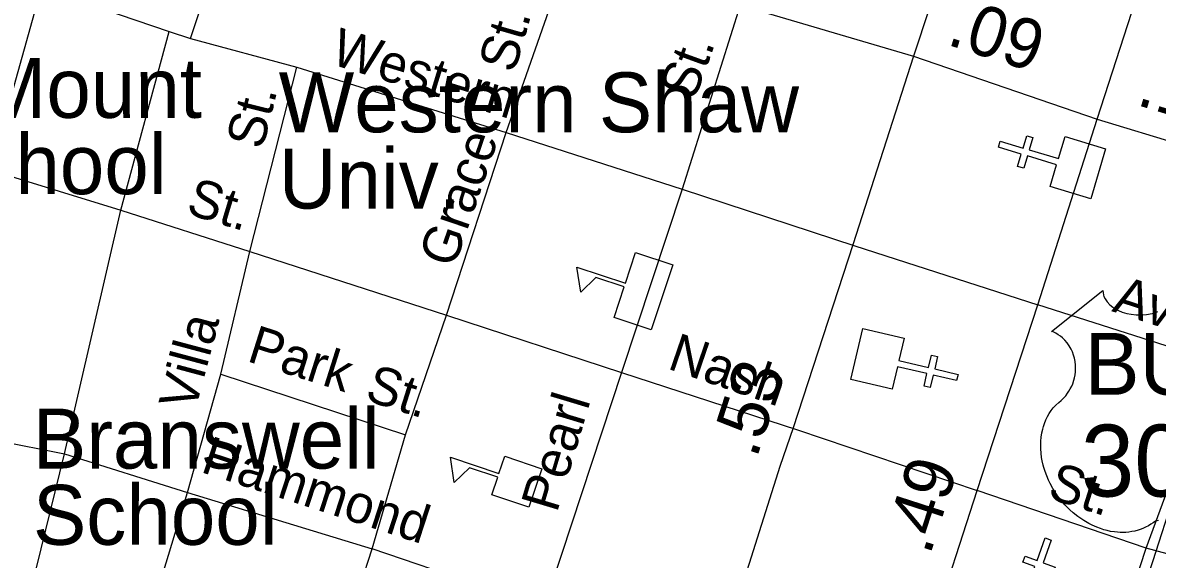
# Model space of a CAD drawing. Extents: x 2220236 to 2384410, y 720751 to 894131.
# Drawn here: x 2353407 to 2356251, y 799106 to 800450 of the extents above; entities that cross this region are included whole.
import ezdxf

# ---------------------------------------------------------------- set-up
doc = ezdxf.new("R2010")
doc.units = 0
for name, color, linetype in [('Exist Cultural Church CELL', 7, 'Continuous'), ('Exist Cultural Educational Facility College or University CELL', 7, 'Continuous'), ('Exist Cultural Educational Facility College or University Label', 7, 'Continuous'), ('Exist Cultural Educational Facility Elementary CELL', 7, 'Continuous'), ('Exist Cultural Educational Facility Elementary Label', 7, 'Continuous'), ('Exist Railroad Siding', 7, 'Continuous'), ('Exist Road Non-System Type 51', 7, 'Continuous'), ('Exist Road Non-System Type 51 Label', 7, 'Continuous'), ('Exist Road Primary US Attributed', 7, 'Continuous'), ('Exist Road Primary US Mileage Hundredths English Label', 7, 'Continuous'), ('Exist Road Primary US Shield CELL', 7, 'Continuous'), ('Exist Road Primary US Shield Number Label', 7, 'Continuous')]:
    doc.layers.add(name, color=color, linetype=linetype)

msp = doc.modelspace()

# ---------------------------------------------------------------- linework, layer by layer
at = {"layer": 'Exist Cultural Church CELL'}
for points in [[(2355982.5, 800039.5), (2355998.8, 800094.1), (2355925.9, 800116), (2355916.7, 800085.3), (2355901.4, 800089.9), (2355910.6, 800120.6), (2355853, 800137.9), (2355857.6, 800153.2), (2355915.2, 800135.9), (2355924.4, 800166.6), (2355939.7, 800162), (2355930.5, 800131.3), (2356003.4, 800109.4), (2356020.1, 800164.6), (2356122, 800134), (2356084.5, 800008.9)], [(2355616.7, 799659.4), (2355603.7, 799604), (2355677.8, 799586.5), (2355685.2, 799617.6), (2355700.7, 799614), (2355693.4, 799582.8), (2355751.9, 799569), (2355748.2, 799553.4), (2355689.7, 799567.2), (2355682.3, 799536.1), (2355666.8, 799539.8), (2355674.1, 799570.9), (2355600, 799588.4), (2355586.7, 799532.3), (2355483.1, 799556.7), (2355513, 799683.8)], [(2355865.1, 799035.6), (2355918.7, 799016.3), (2355944.6, 799087.9), (2355914.5, 799098.8), (2355919.9, 799113.8), (2355950, 799102.9), (2355970.4, 799159.5), (2355985.5, 799154), (2355965.1, 799097.5), (2355995.2, 799086.6), (2355989.7, 799071.6), (2355959.6, 799082.5), (2355933.7, 799010.9), (2355987.9, 798991.2), (2355951.7, 798891), (2355828.9, 798935.4)]]:
    msp.add_lwpolyline(points, close=True, dxfattribs=at)
at = {"layer": 'Exist Cultural Educational Facility College or University CELL'}
msp.add_lwpolyline([(2354982.6, 799680.6), (2354889.6, 799711.4), (2354915.1, 799788.4), (2354843.8, 799812), (2354806, 799775), (2354796.1, 799837.9), (2354918.1, 799797.5), (2354943.6, 799874.4), (2355036.6, 799843.6)], close=True, dxfattribs=at)
at = {"layer": 'Exist Cultural Educational Facility Elementary CELL'}
msp.add_lwpolyline([(2354675.9, 799236.3), (2354583.1, 799267.8), (2354597.9, 799311.4), (2354526.8, 799335.5), (2354488.7, 799298.7), (2354479.3, 799361.8), (2354601, 799320.5), (2354615.8, 799364.1), (2354708.5, 799332.6)], close=True, dxfattribs=at)
at = {"layer": 'Exist Railroad Siding'}
msp.add_lwpolyline([(2356130.3, 798771.4), (2356240.3, 799100.7), (2356294.2, 799269.1), (2356331.1, 799365.7), (2356358.3, 799426), (2356418.5, 799578.6)], dxfattribs=at)
at = {"layer": 'Exist Road Non-System Type 51'}
for p, q in [((2353827.7, 800410.6), (2353991.4, 800899)), ((2354618.7, 800174.7), (2354780.3, 800634.5)), ((2353326.2, 800080.8), (2353453.9, 800536.9)), ((2353453.9, 800536.9), (2353774.1, 800428)), ((2355205.4, 800493.5), (2355060.3, 800032.6)), ((2353653.5, 799980.6), (2353774.1, 800428)), ((2353774.1, 800428), (2353827.7, 800410.6)), ((2353827.7, 800410.6), (2354094.1, 800338.4)), ((2353976.8, 799876.4), (2354094.1, 800338.4)), ((2354094.1, 800338.4), (2354618.7, 800174.7)), ((2354469.6, 799717.8), (2354618.7, 800174.7)), ((2354618.7, 800174.7), (2355060.3, 800032.6)), ((2353326.2, 800080.8), (2353653.5, 799980.6)), ((2355060.3, 800032.6), (2354908.1, 799574.2)), ((2355060.3, 800032.6), (2355493.1, 799891.3)), ((2353511.5, 799369.8), (2353653.5, 799980.6)), ((2353653.5, 799980.6), (2353976.8, 799876.4)), ((2355493.1, 799891.3), (2355952.2, 799743)), ((2353903.4, 799569.4), (2353976.8, 799876.4)), ((2353976.8, 799876.4), (2354469.6, 799717.8)), ((2356390.7, 799602.6), (2355952.2, 799743)), ((2354367.1, 799417.9), (2354469.6, 799717.8)), ((2354469.6, 799717.8), (2354908.1, 799574.2)), ((2353820.6, 799273.5), (2353903.4, 799569.4)), ((2353903.4, 799569.4), (2354367.1, 799417.9)), ((2354908.1, 799574.2), (2354714.1, 798986.3)), ((2354908.1, 799574.2), (2355349.7, 799430.6)), ((2353167.1, 799439.6), (2353511.5, 799369.8)), ((2355349.7, 799430.6), (2355800, 799278.3)), ((2354283.5, 799132.3), (2354367.1, 799417.9)), ((2353441.3, 799085), (2353511.5, 799369.8)), ((2353511.5, 799369.8), (2353820.6, 799273.5)), ((2353733.9, 798989.5), (2353820.6, 799273.5)), ((2353820.6, 799273.5), (2354283.5, 799132.3)), ((2356223.5, 799133.9), (2355800, 799278.3)), ((2354187.3, 798843.5), (2354283.5, 799132.3)), ((2354714.1, 798986.3), (2354283.5, 799132.3)), ((2356105.2, 798777.2), (2356223.5, 799133.9)), ((2356276, 799119.4), (2356223.5, 799133.9))]:
    msp.add_line(p, q, dxfattribs=at)
msp.add_lwpolyline([(2356223.5, 799133.9), (2356300, 799339.8), (2356326, 799403.7), (2356336.3, 799439.2), (2356349.8, 799475.9), (2356374.9, 799552.1), (2356390.7, 799602.6)], dxfattribs=at)
at = {"layer": 'Exist Road Primary US Attributed'}
for p, q in [((2355640.4, 800366.3), (2356100.5, 800208.6)), ((2356100.5, 800208.6), (2356580.8, 800062.4))]:
    msp.add_line(p, q, dxfattribs=at)
for points in [[(2351644.3, 801655.7), (2352307.5, 801440.5), (2352636.6, 801334.5), (2352967.8, 801226.6), (2353509.8, 801045), (2353991.4, 800899), (2354453.2, 800746.6), (2354780.3, 800634.5), (2355205.4, 800493.5), (2355640.4, 800366.3)], [(2355867.9, 801058.1), (2355759.7, 800727.7), (2355640.4, 800366.3)], [(2356100.5, 800208.6), (2356216.4, 800564.5), (2356330.7, 800901.4)], [(2355640.4, 800366.3), (2355488, 799893.1), (2355338.3, 799435.5), (2355305.5, 799338.2), (2355150.4, 798850.5), (2355052.6, 798551.2), (2354950.9, 798233.4), (2354894.7, 798064), (2354862.6, 797965.7), (2354848.1, 797911.6), (2354837.1, 797833.4), (2354831.6, 797786.3), (2354830.8, 797679)], [(2355307.4, 797763.5), (2355398.2, 798053.9), (2355537.4, 798478.9), (2355610, 798696.7), (2355685.7, 798924), (2355800, 799278.3), (2355952.2, 799743), (2356100.5, 800208.6)]]:
    msp.add_lwpolyline(points, dxfattribs=at)
at = {"layer": 'Exist Road Primary US Shield CELL'}
msp.add_lwpolyline([(2356254.1, 799202.8), (2356251, 799202.7), (2356246.7, 799201.7), (2356240.9, 799197.5), (2356235.3, 799193.7), (2356229.3, 799190), (2356222.2, 799186.2), (2356217, 799183.8), (2356210.7, 799181.3), (2356203.4, 799178.9), (2356195.5, 799176.9), (2356187.4, 799175.3), (2356180.3, 799174.1), (2356172.6, 799173.4), (2356165.7, 799173.2), (2356158.5, 799173.3), (2356151.7, 799173.8), (2356143.9, 799174.5), (2356134.2, 799175.9), (2356126.1, 799177.8), (2356117.6, 799180), (2356108.9, 799182.8), (2356099.6, 799186.4), (2356087.9, 799191.4), (2356079.7, 799195.6), (2356066.9, 799203), (2356051.9, 799213.4), (2356040.5, 799222.6), (2356032.2, 799230.1), (2356020, 799242.6), (2356012.8, 799250.7), (2356001.5, 799265.3), (2355994.3, 799275.9), (2355989.6, 799283.6), (2355982.8, 799296.1), (2355979, 799303.9), (2355974.2, 799315.3), (2355970.3, 799325.7), (2355967.1, 799335.6), (2355965.4, 799341.9), (2355963, 799352.9), (2355961.5, 799360.7), (2355960.1, 799371.5), (2355959.3, 799382.8), (2355959.1, 799393.2), (2355959.4, 799401.9), (2355960.4, 799412), (2355962.1, 799422.7), (2355964.1, 799431.9), (2355966, 799438.5), (2355968.7, 799446.5), (2355972.3, 799455.4), (2355976.6, 799463.9), (2355980.7, 799471), (2355985.8, 799478.6), (2355990.8, 799485.1), (2355997.3, 799492.2), (2356004.2, 799498.7), (2356010.4, 799503.8), (2356017.9, 799511.1), (2356021.8, 799515.5), (2356026.4, 799521.7), (2356030.1, 799527.4), (2356033.1, 799532.5), (2356037, 799540), (2356039.4, 799545.6), (2356042.3, 799554.3), (2356043.8, 799560.4), (2356045.3, 799568.2), (2356046.3, 799575.6), (2356046.7, 799584.8), (2356046.5, 799592.4), (2356045.5, 799601.2), (2356043.8, 799609.8), (2356041.8, 799617.2), (2356038.6, 799625.7), (2356035.7, 799631.9), (2356030.8, 799640.4), (2356025.3, 799648.2), (2356019.6, 799654.6), (2356013.9, 799660.3), (2356008.5, 799664.5), (2356003.3, 799668.3), (2355996.7, 799672.2), (2355990.4, 799675.3), (2355986.5, 799676.9), (2356115.1, 799779.4), (2356115.4, 799774), (2356116.7, 799767.7), (2356117.7, 799764.5), (2356120.6, 799758.2), (2356125.5, 799750.9), (2356132.3, 799743.6), (2356140, 799737.3), (2356145.1, 799734), (2356153.9, 799729.3), (2356163.8, 799725.1), (2356174.9, 799721.9), (2356186.2, 799719.6), (2356198.6, 799718.3), (2356210.9, 799718), (2356224.1, 799719), (2356238.6, 799721.8), (2356245.4, 799723.6), (2356252.9, 799726.2)], dxfattribs=at)

# ---------------------------------------------------------------- texts
at = {"layer": 'Exist Cultural Educational Facility College or University Label'}
for s, p in [('Western Shaw', (2354048.9, 800175.3)), ('Univ.', (2354048.9, 799984.3))]:
    msp.add_text(s, height=150, dxfattribs=at).set_placement(p)
at = {"layer": 'Exist Cultural Educational Facility Elementary Label'}
for s, p in [('Rocky Mount', (2352686.2, 800211.5)), ('High School', (2352686.2, 800020.4)), ('Branswell', (2353432.7, 799333.3)), ('School', (2353432.7, 799142.3))]:
    msp.add_text(s, height=150, dxfattribs=at).set_placement(p)
at = {"layer": 'Exist Road Non-System Type 51 Label'}
for s, rotation, p in [('St.', 73.9511, (2354639.6, 800321)), ('Western', 342.9411, (2354175.5, 800347.3)), ('St.', 70.0685, (2355090.6, 800252.1)), ('St.', 75.9996, (2354008.2, 800129.5)), ('Grace', 71.1155, (2354488.5, 799832.8)), ('St.', 343.1346, (2353813.6, 799972.4)), ('Ave.', 341.9943, (2356135.6, 799727.7)), ('Villa', 75.065, (2353838.9, 799473.9)), ('Park', 342.3979, (2353966.2, 799603)), ('Nash', 341.0491, (2355020.5, 799584.4)), ('St.', 342.3979, (2354261.7, 799505.6)), ('Pearl', 73.292, (2354746.1, 799220.3)), ('Hammond', 341.9565, (2353850.3, 799325.5)), ('St.', 342.5929, (2355973.4, 799259.9))]:
    msp.add_text(s, height=95, rotation=rotation, dxfattribs=at).set_placement(p)
at = {"layer": 'Exist Road Primary US Mileage Hundredths English Label'}
for s, rotation, p in [('.09', 342.2372, (2355720.4, 800396)), ('.10', 343.0697, (2356196, 800244.9)), ('.53', 71.8951, (2355246.7, 799356.3)), ('.49', 72.113, (2355681.2, 799113.7))]:
    msp.add_text(s, height=125, rotation=rotation, dxfattribs=at).set_placement(p)
at = {"layer": 'Exist Road Primary US Shield Number Label'}
for s, height, p in [('BUS', 155, (2356068.7, 799518)), ('301', 180, (2356059.9, 799263.2))]:
    msp.add_text(s, height=height, dxfattribs=at).set_placement(p)

doc.saveas('drawing.dxf')
